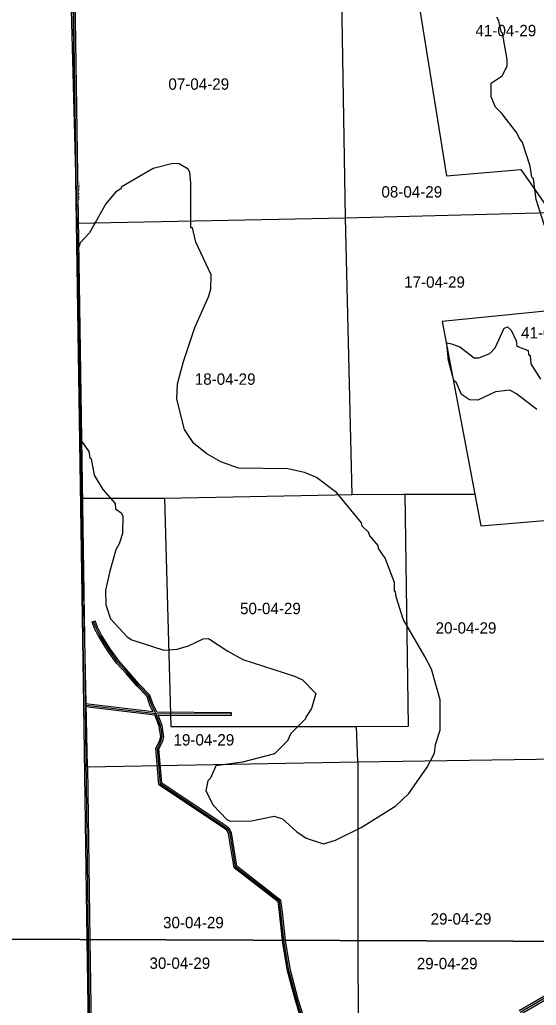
# Model space of a CAD drawing. Extents: x 418523 to 616617, y 1878279 to 2196743.
# Drawn here: x 517583 to 527825, y 2104439 to 2123964 of the extents above; entities that cross this region are included whole.
import ezdxf

# ---------------------------------------------------------------- set-up
doc = ezdxf.new("R2010")
doc.units = 0
for name, color, linetype in [('Level 1', 7, 'Continuous'), ('Level 10', 7, 'Continuous'), ('Level 2', 7, 'Continuous'), ('Level 22', 7, 'Continuous'), ('Level 23', 7, 'Continuous'), ('Level 31', 7, 'Continuous'), ('Level 32', 7, 'Continuous'), ('Level 34', 7, 'Continuous'), ('Level 63', 7, 'Continuous'), ('Level 7', 7, 'Continuous')]:
    doc.layers.add(name, color=color, linetype=linetype)

msp = doc.modelspace()

# ---------------------------------------------------------------- linework, layer by layer
at = {"layer": 'Level 1'}
for p, q in [((518720.675, 2119931.434), (518577.788, 2125272.191)), ((524045.598, 2120036.149), (523956.884, 2125257.898)), ((525338.901, 2125256.271), (526043.429, 2120869.498)), ((526043.429, 2120869.498), (527515.48, 2120996.884)), ((527515.48, 2120996.884), (528114.395, 2120148.031)), ((518720.675, 2119931.434), (524045.598, 2120036.149)), ((524045.598, 2120036.149), (528114.395, 2120148.031)), ((524176.43, 2114555.282), (524045.598, 2120036.149)), ((518814.033, 2114483.164), (518720.675, 2119931.434)), ((528517.535, 2118243.145), (525960.869, 2117982.869)), ((525960.869, 2117982.869), (526608.87, 2114566.606)), ((520452.037, 2114485.946), (524176.43, 2114555.282)), ((524176.43, 2114555.282), (525195.274, 2114562.853)), ((525195.274, 2114562.853), (526608.871, 2114566.606)), ((525291.22, 2109966.258), (525227.346, 2114570.413)), ((526608.871, 2114566.606), (526728.13, 2113937.865)), ((518814.033, 2114483.164), (520452.037, 2114485.946)), ((518925.233, 2109160.894), (518814.033, 2114483.164)), ((520452.037, 2114485.946), (520576.975, 2109959.08)), ((526728.13, 2113937.865), (527990.103, 2114042.183)), ((520576.975, 2109959.08), (524261.141, 2109964.689)), ((524261.141, 2109964.689), (525291.22, 2109966.258)), ((524284.11, 2109265.127), (524261.141, 2109964.689)), ((518925.233, 2109160.894), (524284.11, 2109265.127)), ((524284.11, 2109265.127), (529408.004, 2109340.899)), ((524284.11, 2109265.127), (524289.128, 2105721.97)), ((518925.233, 2109160.894), (518974.437, 2105742.283)), ((518974.438, 2105742.283), (519002.022, 2103825.817)), ((524289.129, 2105721.97), (524291.774, 2103854.949))]:
    msp.add_line(p, q, dxfattribs=at)
at = {"layer": 'Level 10'}
msp.add_line((519018.647, 2098748.201), (518920.586, 2105742.49), dxfattribs=at)
msp.add_lwpolyline([(518920.585, 2105742.49), (518855.42, 2110390.494), (518547.021, 2130824.007), (518519.914, 2136425.148), (518443.81, 2141735.281), (518425.805, 2141993.287), (518399.789, 2142835.308), (518384.765, 2144030.338), (518300.719, 2146401.396), (518324.719, 2146435.398), (518325.717, 2146508.4), (518312.717, 2146489.399), (518176.63, 2150940.51), (518184.63, 2150941.51), (518185.667, 2151205.834)], dxfattribs=at)
at = {"layer": 'Level 22'}
msp.add_lwpolyline([(527506.176, 2104304.281), (528826.051, 2105073.885), (530617.338, 2105500.401)], dxfattribs=at)
at = {"layer": 'Level 23'}
for points in [[(527484.48, 2104337.934), (528811.021, 2105111.426), (530599.587, 2105537.293)], [(527489.058, 2104247.994), (528841.081, 2105036.344), (530635.091, 2105463.509)]]:
    msp.add_lwpolyline(points, dxfattribs=at)
at = {"layer": 'Level 31'}
for p, q in [((518546.749, 2130824.246), (518855.02, 2110390.276)), ((518855.02, 2110390.276), (520281.98, 2110219.774)), ((518920.235, 2105742.491), (518855.02, 2110390.276)), ((520281.98, 2110219.774), (521777.52, 2110211.637)), ((519018.372, 2098748.611), (518920.236, 2105742.491))]:
    msp.add_line(p, q, dxfattribs=at)
for points in [[(520281.98, 2110219.774), (520200.704, 2110379.736), (520138.827, 2110570.173), (519931.937, 2110782.978), (519720.74, 2111026.714), (519528.703, 2111236.92), (519351.04, 2111485.986), (519178.52, 2111757.219), (519096.941, 2111918.275), (519049.371, 2112044.653)], [(522821.125, 2105727.581), (522761.362, 2106279.155), (522733.414, 2106502.557), (521862.7, 2107178.589), (521754.203, 2107844.891), (521720.643, 2107917.025), (521658.223, 2107964.536), (520373.472, 2108821.077), (520313.199, 2109524.662), (520361.92, 2109619.036), (520390.925, 2109682.571), (520410.515, 2109764.326), (520391.67, 2109881.138), (520377.792, 2109973.929), (520281.98, 2110219.774)], [(524323.589, 2102044.562), (524199.001, 2102303.228), (524035.619, 2102500.939), (523891.529, 2102699.67), (523747.971, 2102956.952), (523561.02, 2103279.494), (523369.328, 2103687.881), (523226.23, 2104068.816), (523078.105, 2104543.599), (522921.225, 2105129.701), (522826.8, 2105675.205), (522821.126, 2105727.581)]]:
    msp.add_lwpolyline(points, dxfattribs=at)
at = {"layer": 'Level 32'}
for p, q in [((518577.209, 2130794.002), (518884.621, 2110416.953)), ((519021.295, 2112034.084), (519077.449, 2112055.221)), ((518884.622, 2110416.952), (520229.81, 2110256.221)), ((518885.499, 2110356.421), (520260.56, 2110192.119)), ((518950.241, 2105742.376), (518885.499, 2110356.421)), ((520300.439, 2110249.674), (521777.684, 2110241.637)), ((521777.684, 2110241.637), (521777.357, 2110181.636)), ((520325.964, 2110189.533), (521777.357, 2110181.636)), ((519048.371, 2098749.032), (518950.242, 2105742.376))]:
    msp.add_line(p, q, dxfattribs=at)
for points in [[(520229.81, 2110256.221), (520172.896, 2110368.236), (520112.452, 2110554.265), (519909.827, 2110762.682), (519698.325, 2111006.77), (519505.332, 2111218.022), (519326.154, 2111469.213), (519152.42, 2111742.355), (519069.44, 2111906.177), (519021.295, 2112034.084)], [(520300.439, 2110249.674), (520228.511, 2110391.236), (520165.202, 2110586.081), (519954.047, 2110803.274), (519743.155, 2111046.658), (519552.074, 2111255.817), (519375.925, 2111502.759), (519204.62, 2111772.082), (519124.444, 2111930.373), (519077.449, 2112055.221)], [(522790.935, 2105727.696), (522731.563, 2106275.676), (522705.19, 2106486.491), (521834.985, 2107162.126), (521725.258, 2107835.986), (521696.571, 2107897.645), (521640.8, 2107940.095), (520344.814, 2108804.127), (520282.569, 2109530.73), (520334.93, 2109632.155), (520362.428, 2109692.388), (520379.942, 2109765.476), (520362.025, 2109876.531), (520348.618, 2109966.166), (520260.56, 2110192.119)], [(522851.313, 2105727.465), (522791.162, 2106282.632), (522761.639, 2106518.625), (521890.416, 2107195.052), (521783.149, 2107853.796), (521744.715, 2107936.405), (521675.646, 2107988.976), (520402.131, 2108838.027), (520343.828, 2109518.594), (520388.91, 2109605.918), (520419.423, 2109672.755), (520441.09, 2109763.175), (520421.315, 2109885.746), (520406.965, 2109981.691), (520325.964, 2110189.532)], [(524280.591, 2102064.699), (524173.554, 2102286.926), (524011.888, 2102482.56), (523866.197, 2102683.499), (523721.892, 2102942.121), (523534.413, 2103265.572), (523341.663, 2103676.214), (523197.846, 2104059.066), (523049.283, 2104535.25), (522891.894, 2105123.251), (522797.076, 2105671.027), (522790.936, 2105727.696)], [(524330.796, 2102098.736), (524224.45, 2102319.53), (524059.35, 2102519.318), (523916.861, 2102715.841), (523774.049, 2102971.785), (523587.626, 2103293.416), (523396.992, 2103699.548), (523254.615, 2104078.566), (523106.927, 2104551.949), (522950.555, 2105136.151), (522856.523, 2105679.383), (522851.314, 2105727.465)]]:
    msp.add_lwpolyline(points, dxfattribs=at)
at = {"layer": 'Level 63'}
for points in [[(498157.22, 2105821.853), (537676.819, 2105670.798), (537825.504, 2151130.473), (498355.89, 2151281.925), (498157.22, 2105821.853)], [(497959.305, 2060362.642), (537528.701, 2060211.986), (537676.82, 2105670.798), (498157.221, 2105821.853), (497959.305, 2060362.642)]]:
    msp.add_lwpolyline(points, dxfattribs=at)
at = {"layer": 'Level 7'}
for points in [[(527986.244, 2119888.076), (527821.18, 2120405.487), (527772.501, 2120814.127), (527739.25, 2120847.577), (527706.625, 2121064.412), (527549.733, 2121531.773), (527483.37, 2121623.705), (527442.017, 2121723.876), (527143.144, 2122108.323), (527018.489, 2122233.765), (526927.443, 2122434.129), (526928.358, 2122709.236), (527145.559, 2122850.261), (527246.217, 2123041.678), (527246.635, 2123175.061), (527156.673, 2123700.543), (527131.721, 2123725.614), (527082.426, 2123942.529), (527040.974, 2124017.681)], [(523603.118, 2107639.503), (523845.131, 2107713.747), (524354.466, 2107962.168), (525039.442, 2108393.436), (525298.652, 2108634.335), (525658.81, 2109158.352), (525809.777, 2109432.961), (525827.004, 2109607.955), (525919.62, 2109891.103), (525921.579, 2110491.318), (525748.503, 2111100.431), (525615.935, 2111350.976), (525184.832, 2112085.991), (525044.551, 2112528.271), (525036.539, 2112628.343), (525011.598, 2112645.083), (525012.115, 2112811.807), (524830.312, 2113295.938), (524697.555, 2113488.101), (524689.414, 2113546.493), (524523.307, 2113738.746), (524498.525, 2113813.877), (524373.87, 2113930.979), (524357.399, 2113997.731), (523867.507, 2114591.221), (523468.344, 2114892.635), (523226.917, 2114993.455), (522902.029, 2115069.533), (521918.38, 2115081.074), (521568.64, 2115207.263), (521294.061, 2115366.575), (521036.293, 2115567.467), (520853.804, 2115843.182), (520697.379, 2116443.896), (520715.024, 2116752.314), (520833.167, 2117193.746), (521052.129, 2117868.276), (521329.192, 2118475.943), (521371.36, 2118625.867), (521380.645, 2118909.275), (521074.286, 2119560.488), (521008.54, 2119844.155), (520975.199, 2119844.254), (520978.072, 2120727.906), (520953.747, 2120944.751), (520920.595, 2121003.203), (520745.89, 2121112.164), (520620.847, 2121112.563), (520228.712, 2121013.796), (519593.976, 2120649.061), (519585.507, 2120615.75), (519485.276, 2120549.387), (519292.757, 2120316.589), (518965.782, 2119742.451), (518781.732, 2119542.975), (518756.463, 2119459.702), (518719.123, 2119421.057)], [(527832.653, 2116245.572), (527433.519, 2116555.326), (527300.365, 2116622.436), (527016.83, 2116590.013), (526666.146, 2116424.426), (526499.453, 2116433.324), (526341.428, 2116542.215), (526242.111, 2116767.63), (526192.25, 2116817.771), (526085.15, 2117209.949), (526052.883, 2117535.197), (526061.282, 2117560.168), (526144.585, 2117543.198), (526311.149, 2117484.328), (526593.859, 2117266.666), (526685.56, 2117266.336), (526902.573, 2117349.011), (527011.333, 2117465.365), (527187.669, 2117856.586), (527254.42, 2117881.398), (527329.252, 2117814.447), (527428.608, 2117605.703), (527436.58, 2117497.33), (527661.406, 2117413.221), (527669.448, 2117329.818), (527702.76, 2117313.048), (527718.873, 2117146.254), (527909.632, 2116845.528)], [(518775.914, 2115658.287), (518951.685, 2115407.542), (518976.278, 2115282.429), (519001.249, 2115265.659), (519058.526, 2114940.341), (519232.675, 2114656.356), (519473.545, 2114380.471), (519481.527, 2114272.058), (519597.97, 2114196.638), (519631.123, 2114138.186), (519621.679, 2113788.098), (519554.302, 2113579.911), (519487.223, 2113463.398), (519369.139, 2113038.636), (519284.534, 2112663.766), (519291.93, 2112371.989), (519382.747, 2112096.562), (519715.03, 2111737.016), (519806.534, 2111678.366), (520439.44, 2111476.237), (520706.265, 2111492.031), (520931.538, 2111557.995), (521223.801, 2111698.771), (521323.843, 2111706.772), (521706.495, 2111455.44), (522006.085, 2111287.729), (523030.371, 2110959.241), (523188.536, 2110883.731), (523454.417, 2110616.076), (523370.071, 2110316.228), (523252.842, 2110149.892), (523252.712, 2110116.551), (522959.992, 2109825.721), (522892.814, 2109675.897), (522633.544, 2109418.328), (521999.454, 2109253.657), (521474.045, 2109180.33)], [(521474.045, 2109180.33), (521364.847, 2108938.933), (521314.667, 2108889.081), (521272.34, 2108689.136), (521421.479, 2108405.21), (521687.33, 2108120.926), (521753.922, 2108087.356), (522179.07, 2108094.31), (522629.528, 2108184.536), (522796.092, 2108133.967), (523078.713, 2107874.623), (523261.689, 2107748.992), (523603.118, 2107639.503), (523603.118, 2107639.503)]]:
    msp.add_lwpolyline(points, dxfattribs=at)

# ---------------------------------------------------------------- texts
at = {"layer": 'Level 2'}
for s, p in [('41-04-29', (526619.614, 2123637.059)), ('07-04-29', (520531.279, 2122576.798)), ('08-04-29', (524754.82, 2120441.979)), ('17-04-29', (525205.496, 2118654.648)), ('41-04-29', (527524.035, 2117649.207)), ('18-04-29', (521054.402, 2116732.111)), ('50-04-29', (521951.965, 2112187.783)), ('20-04-29', (525829.442, 2111802.034)), ('19-04-29', (520632.891, 2109585.891)), ('30-04-29', (520424.996, 2105965.457)), ('29-04-29', (525729.664, 2106038.249)), ('30-04-29', (520156.001, 2105161.236)), ('29-04-29', (525456.112, 2105154.433))]:
    msp.add_text(s, height=225, dxfattribs=at).set_placement(p)
at = {"layer": 'Level 34'}
for s, height, rotation, p in [('CORPORATE LIMIT 1975', 25, 270.8632167, (518749.297, 2120791.106)), ('20MILE ROAD', 25, 310.9081639, (519752.231, 2110971.285)), ('20MILE ROAD', 25, 326.3080528, (520926.758, 2108437.181)), ('3RD', 24.9992, 270.8028028, (518939.414, 2104595.722))]:
    msp.add_text(s, height=height, rotation=rotation, dxfattribs=at).set_placement(p)

doc.saveas('drawing.dxf')
